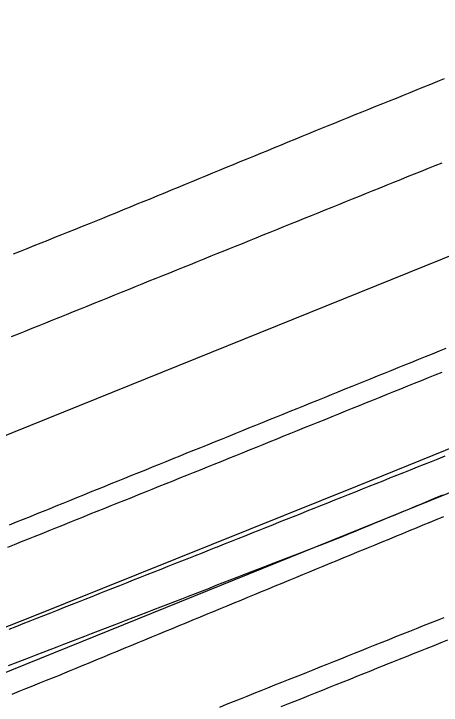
# Model space of a CAD drawing. Extents: x 1901471 to 1963503, y 756461 to 799997.
# Drawn here: x 1931290 to 1931347.6, y 773759.3 to 773852.4 of the extents above; entities that cross this region are included whole.
import ezdxf

# ---------------------------------------------------------------- set-up
doc = ezdxf.new("R2010")
doc.units = 0
for name, color, linetype in [('RD_EX_DR_ErosCtrl', 7, 'Continuous'), ('RD_EX_Fence_Other', 7, 'Continuous'), ('RD_EX_H2O', 7, 'Continuous'), ('RD_EX_Road', 7, 'Continuous'), ('RD_HC_Cl', 7, 'Continuous')]:
    doc.layers.add(name, color=color, linetype=linetype)

msp = doc.modelspace()

# ---------------------------------------------------------------- linework, layer by layer
at = {"layer": 'RD_EX_DR_ErosCtrl'}
for points in [[(1931348.04, 773792.82), (1931347.11, 773792.45), (1931346.19, 773792.08), (1931345.26, 773791.71), (1931344.33, 773791.34), (1931343.4, 773790.97), (1931342.47, 773790.6), (1931341.54, 773790.23), (1931340.61, 773789.86), (1931339.68, 773789.49), (1931338.75, 773789.12), (1931337.83, 773788.75), (1931336.9, 773788.38), (1931335.97, 773788.01), (1931335.04, 773787.64), (1931334.11, 773787.27), (1931333.18, 773786.9), (1931332.25, 773786.53), (1931331.32, 773786.16), (1931330.4, 773785.79), (1931329.47, 773785.42), (1931328.54, 773785.05), (1931327.61, 773784.68), (1931326.68, 773784.31), (1931325.75, 773783.94), (1931324.82, 773783.57), (1931323.89, 773783.2), (1931322.97, 773782.83), (1931322.97, 773782.83), (1931322.04, 773782.46), (1931321.11, 773782.09), (1931320.18, 773781.72), (1931319.25, 773781.35), (1931318.32, 773780.98), (1931317.39, 773780.61), (1931317.22, 773780.54), (1931316.29, 773780.17), (1931315.36, 773779.8), (1931314.43, 773779.44), (1931313.5, 773779.07), (1931312.57, 773778.7), (1931311.64, 773778.33), (1931310.71, 773777.97), (1931309.78, 773777.6), (1931308.85, 773777.23), (1931307.92, 773776.86), (1931306.99, 773776.5), (1931306.06, 773776.13), (1931305.13, 773775.76), (1931304.2, 773775.39), (1931303.28, 773775.03), (1931302.35, 773774.66), (1931301.42, 773774.29), (1931300.49, 773773.92), (1931299.56, 773773.55), (1931298.63, 773773.19), (1931297.7, 773772.82), (1931296.77, 773772.45), (1931295.84, 773772.08), (1931294.91, 773771.72), (1931293.98, 773771.35), (1931293.05, 773770.98), (1931292.12, 773770.61), (1931291.19, 773770.25), (1931290.26, 773769.88), (1931289.33, 773769.51)], [(1931289.76, 773760.8), (1931290.69, 773761.18), (1931291.62, 773761.55), (1931292.55, 773761.92), (1931293.47, 773762.3), (1931294.4, 773762.67), (1931295.33, 773763.05), (1931296.26, 773763.42), (1931296.55, 773763.54), (1931297.48, 773763.92), (1931298.4, 773764.3), (1931299.33, 773764.68), (1931300.25, 773765.07), (1931301.18, 773765.45), (1931302.1, 773765.83), (1931303.02, 773766.21), (1931303.95, 773766.59), (1931304.87, 773766.97), (1931305.8, 773767.35), (1931306.72, 773767.74), (1931307.65, 773768.12), (1931308.57, 773768.5), (1931309.49, 773768.88), (1931310.42, 773769.26), (1931311.34, 773769.64), (1931312.27, 773770.02), (1931313.19, 773770.41), (1931313.19, 773770.41), (1931314.12, 773770.79), (1931315.04, 773771.17), (1931315.96, 773771.55), (1931316.89, 773771.93), (1931317.81, 773772.31), (1931318.74, 773772.69), (1931319.66, 773773.08), (1931320.59, 773773.46), (1931321.51, 773773.84), (1931322.43, 773774.22), (1931323.36, 773774.6), (1931324.28, 773774.98), (1931325.21, 773775.36), (1931326.13, 773775.75), (1931327.06, 773776.13), (1931327.98, 773776.51), (1931328.9, 773776.89), (1931329.83, 773777.27), (1931330.75, 773777.65), (1931331.68, 773778.04), (1931332.6, 773778.42), (1931333.53, 773778.8), (1931334.45, 773779.18), (1931335.37, 773779.56), (1931336.3, 773779.94), (1931337.22, 773780.32), (1931337.75, 773780.54), (1931338.68, 773780.92), (1931339.6, 773781.3), (1931340.53, 773781.68), (1931341.45, 773782.06), (1931342.38, 773782.44), (1931343.3, 773782.82), (1931344.23, 773783.2), (1931345.15, 773783.58), (1931346.08, 773783.96), (1931347, 773784.34), (1931347.93, 773784.72)]]:
    msp.add_lwpolyline(points, dxfattribs=at)
at = {"layer": 'RD_EX_Fence_Other'}
msp.add_lwpolyline([(1931175.52, 773720.67), (1931160.97, 773716.6), (1931133.89, 773707.87), (1931200.95, 773735.19), (1931231.05, 773747.15), (1931247.24, 773753.46), (1931292.15, 773771.12), (1931336.3, 773788.85), (1931380.38, 773806.71), (1931409.68, 773818.55), (1931453.57, 773836.4), (1931499.45, 773854.51), (1931542.82, 773871.88), (1931587.66, 773890.33), (1931629.41, 773907.01), (1931659.56, 773919.03), (1931702.88, 773936.43)], dxfattribs=at)
at = {"layer": 'RD_EX_H2O'}
msp.add_lwpolyline([(1931289.28, 773764.64), (1931290.21, 773765), (1931291.14, 773765.36), (1931292.08, 773765.72), (1931293.01, 773766.08), (1931293.94, 773766.44), (1931294.88, 773766.8), (1931295.81, 773767.16), (1931296.74, 773767.52), (1931297.67, 773767.88), (1931298.61, 773768.24), (1931299.54, 773768.6), (1931300.47, 773768.96), (1931301.4, 773769.33), (1931302.34, 773769.69), (1931303.27, 773770.05), (1931304.2, 773770.41), (1931305.13, 773770.77), (1931306.07, 773771.13), (1931307, 773771.49), (1931307.93, 773771.85), (1931308.86, 773772.21), (1931309.8, 773772.57), (1931310.73, 773772.93), (1931311.66, 773773.29), (1931312.6, 773773.65), (1931313.53, 773774.01), (1931314.46, 773774.37), (1931315.39, 773774.73), (1931316.33, 773775.09), (1931317.26, 773775.45), (1931318.19, 773775.81), (1931319.12, 773776.17), (1931320.06, 773776.53), (1931320.99, 773776.89), (1931321.92, 773777.25), (1931322.85, 773777.61), (1931323.79, 773777.97), (1931324.72, 773778.33), (1931325.65, 773778.69), (1931326.59, 773779.05), (1931327.52, 773779.41), (1931328.45, 773779.77), (1931329.38, 773780.13), (1931330.32, 773780.49), (1931331.25, 773780.85), (1931332.18, 773781.21), (1931333.11, 773781.57), (1931334.05, 773781.93), (1931334.87, 773782.28), (1931335.8, 773782.66), (1931336.72, 773783.04), (1931337.64, 773783.43), (1931338.57, 773783.81), (1931339.49, 773784.19), (1931340.42, 773784.58), (1931341.34, 773784.96), (1931342.26, 773785.34), (1931343.19, 773785.72), (1931343.19, 773785.72), (1931344.11, 773786.11), (1931345.03, 773786.49), (1931345.96, 773786.87), (1931346.88, 773787.26), (1931347.8, 773787.64)], dxfattribs=at)
at = {"layer": 'RD_EX_Road'}
for points in [[(1931289.95, 773820.08), (1931290.88, 773820.45), (1931291.8, 773820.82), (1931292.73, 773821.2), (1931293.66, 773821.57), (1931294.59, 773821.94), (1931295.52, 773822.31), (1931296.44, 773822.68), (1931297.37, 773823.06), (1931298.3, 773823.43), (1931299.23, 773823.8), (1931300.16, 773824.17), (1931301.08, 773824.54), (1931301.99, 773824.91), (1931302.92, 773825.29), (1931303.84, 773825.67), (1931304.77, 773826.05), (1931305.69, 773826.43), (1931306.62, 773826.81), (1931307.54, 773827.19), (1931308.47, 773827.56), (1931309.39, 773827.94), (1931310.32, 773828.32), (1931311.24, 773828.7), (1931312.17, 773829.08), (1931313.09, 773829.46), (1931314.02, 773829.84), (1931314.94, 773830.22), (1931315.87, 773830.6), (1931316.79, 773830.98), (1931317.71, 773831.36), (1931318.64, 773831.74), (1931319.56, 773832.12), (1931320.49, 773832.5), (1931321.41, 773832.88), (1931322.34, 773833.26), (1931323.26, 773833.64), (1931324.19, 773834.02), (1931325.11, 773834.4), (1931326.04, 773834.78), (1931326.96, 773835.16), (1931327.89, 773835.54), (1931328.81, 773835.92), (1931329.74, 773836.3), (1931330.66, 773836.68), (1931331.34, 773836.95), (1931332.26, 773837.33), (1931333.19, 773837.7), (1931334.12, 773838.08), (1931335.04, 773838.45), (1931335.97, 773838.83), (1931336.9, 773839.2), (1931337.82, 773839.57), (1931338.75, 773839.95), (1931339.68, 773840.32), (1931340.61, 773840.7), (1931341.53, 773841.07), (1931342.46, 773841.45), (1931343.39, 773841.82), (1931344.31, 773842.2), (1931345.24, 773842.57), (1931346.17, 773842.95), (1931347.09, 773843.32), (1931348.02, 773843.69)], [(1931289.68, 773808.94), (1931290.61, 773809.31), (1931291.53, 773809.69), (1931292.46, 773810.06), (1931293.39, 773810.44), (1931294.31, 773810.81), (1931295.24, 773811.18), (1931296.17, 773811.56), (1931297.09, 773811.93), (1931298.02, 773812.31), (1931298.95, 773812.68), (1931299.88, 773813.06), (1931300.8, 773813.43), (1931301.73, 773813.81), (1931302.66, 773814.18), (1931303.58, 773814.55), (1931304.51, 773814.93), (1931305.44, 773815.3), (1931306.36, 773815.68), (1931307.29, 773816.05), (1931308.22, 773816.43), (1931309.14, 773816.8), (1931310.07, 773817.17), (1931311, 773817.55), (1931311.93, 773817.92), (1931312.85, 773818.3), (1931313.78, 773818.67), (1931314.71, 773819.05), (1931315.63, 773819.42), (1931316.56, 773819.8), (1931317.49, 773820.17), (1931318.41, 773820.54), (1931318.94, 773820.76), (1931319.87, 773821.13), (1931320.79, 773821.5), (1931321.72, 773821.88), (1931322.65, 773822.25), (1931323.58, 773822.63), (1931324.5, 773823), (1931325.43, 773823.38), (1931326.36, 773823.75), (1931327.28, 773824.13), (1931328.21, 773824.5), (1931329.14, 773824.87), (1931330.07, 773825.25), (1931330.99, 773825.62), (1931331.92, 773826), (1931332.85, 773826.37), (1931333.77, 773826.75), (1931334.7, 773827.12), (1931335.63, 773827.49), (1931336.55, 773827.87), (1931337.48, 773828.24), (1931338.41, 773828.62), (1931339.34, 773828.99), (1931340.26, 773829.37), (1931341.19, 773829.74), (1931342.12, 773830.11), (1931343.04, 773830.49), (1931343.97, 773830.86), (1931344.9, 773831.24), (1931345.83, 773831.61), (1931346.75, 773831.99), (1931347.68, 773832.36)], [(1931289.42, 773783.61), (1931290.35, 773783.99), (1931291.28, 773784.36), (1931292.21, 773784.73), (1931293.13, 773785.11), (1931293.84, 773785.39), (1931294.77, 773785.77), (1931295.69, 773786.14), (1931296.62, 773786.52), (1931297.55, 773786.89), (1931298.48, 773787.27), (1931299.4, 773787.64), (1931300.33, 773788.02), (1931301.26, 773788.39), (1931302.18, 773788.77), (1931303.11, 773789.14), (1931304.04, 773789.52), (1931304.96, 773789.89), (1931305.89, 773790.27), (1931306.82, 773790.64), (1931307.75, 773791.02), (1931308.67, 773791.39), (1931309.6, 773791.77), (1931310.53, 773792.14), (1931311.45, 773792.52), (1931312.38, 773792.89), (1931313.31, 773793.27), (1931314.23, 773793.64), (1931315.16, 773794.02), (1931316.09, 773794.39), (1931317.01, 773794.77), (1931317.94, 773795.14), (1931318.87, 773795.51), (1931319.8, 773795.89), (1931320.72, 773796.26), (1931321.65, 773796.64), (1931322.58, 773797.01), (1931323.5, 773797.39), (1931324.43, 773797.76), (1931325.36, 773798.14), (1931326.28, 773798.51), (1931327.21, 773798.89), (1931328.14, 773799.26), (1931329.07, 773799.64), (1931329.99, 773800.01), (1931330.92, 773800.39), (1931331.85, 773800.76), (1931332.77, 773801.14), (1931333.7, 773801.51), (1931334.63, 773801.89), (1931335.55, 773802.26), (1931336.48, 773802.64), (1931337.12, 773802.89), (1931338.04, 773803.27), (1931338.97, 773803.64), (1931339.9, 773804.02), (1931340.83, 773804.39), (1931341.75, 773804.76), (1931342.68, 773805.14), (1931343.61, 773805.51), (1931344.53, 773805.89), (1931345.46, 773806.26), (1931346.39, 773806.63), (1931347.32, 773807.01), (1931348.24, 773807.38)], [(1931289.16, 773780.58), (1931290.09, 773780.95), (1931291.02, 773781.33), (1931291.95, 773781.7), (1931292.87, 773782.07), (1931293.8, 773782.45), (1931294.73, 773782.82), (1931295.66, 773783.19), (1931296.58, 773783.56), (1931297.51, 773783.94), (1931298.44, 773784.31), (1931299.37, 773784.68), (1931300.29, 773785.06), (1931301.22, 773785.43), (1931302.15, 773785.8), (1931303.08, 773786.18), (1931304.01, 773786.55), (1931304.93, 773786.92), (1931305.86, 773787.29), (1931306.79, 773787.67), (1931307.72, 773788.04), (1931308.64, 773788.41), (1931309.57, 773788.79), (1931310.5, 773789.16), (1931311.43, 773789.53), (1931312.35, 773789.91), (1931313.28, 773790.28), (1931314.21, 773790.65), (1931315.14, 773791.02), (1931316.06, 773791.4), (1931316.99, 773791.77), (1931317.92, 773792.14), (1931318.85, 773792.52), (1931318.95, 773792.56), (1931319.88, 773792.93), (1931320.8, 773793.31), (1931321.73, 773793.68), (1931322.66, 773794.06), (1931323.58, 773794.43), (1931324.51, 773794.81), (1931325.44, 773795.18), (1931326.37, 773795.56), (1931327.29, 773795.93), (1931328.22, 773796.3), (1931329.15, 773796.68), (1931330.07, 773797.05), (1931331, 773797.43), (1931331.93, 773797.8), (1931332.85, 773798.18), (1931333.78, 773798.55), (1931334.71, 773798.93), (1931335.63, 773799.3), (1931336.56, 773799.68), (1931337.49, 773800.05), (1931338.42, 773800.43), (1931339.34, 773800.8), (1931340.27, 773801.17), (1931341.2, 773801.55), (1931342.12, 773801.92), (1931343.05, 773802.3), (1931343.98, 773802.67), (1931344.9, 773803.05), (1931345.83, 773803.42), (1931346.76, 773803.8), (1931347.69, 773804.17)], [(1931317.72, 773759.06), (1931318.65, 773759.43), (1931319.58, 773759.8), (1931320.51, 773760.17), (1931321.44, 773760.54), (1931322.37, 773760.91), (1931323.29, 773761.28), (1931324.22, 773761.65), (1931325.15, 773762.03), (1931326.08, 773762.4), (1931327.01, 773762.77), (1931327.94, 773763.14), (1931328.87, 773763.51), (1931329.4, 773763.72), (1931330.33, 773764.09), (1931331.26, 773764.46), (1931332.19, 773764.83), (1931333.11, 773765.2), (1931334.04, 773765.57), (1931334.97, 773765.95), (1931335.9, 773766.32), (1931336.83, 773766.69), (1931337.76, 773767.06), (1931338.68, 773767.43), (1931339.61, 773767.8), (1931340.54, 773768.17), (1931341.47, 773768.54), (1931342.4, 773768.91), (1931343.33, 773769.28), (1931344.25, 773769.65), (1931345.18, 773770.03), (1931346.11, 773770.4), (1931347.04, 773770.77), (1931347.97, 773771.14)], [(1931326, 773759.12), (1931326.92, 773759.49), (1931327.85, 773759.86), (1931328.78, 773760.23), (1931329.71, 773760.6), (1931330.64, 773760.97), (1931331.57, 773761.35), (1931332.49, 773761.72), (1931333.42, 773762.09), (1931334.35, 773762.46), (1931335.28, 773762.83), (1931336.21, 773763.2), (1931337.13, 773763.58), (1931338.06, 773763.95), (1931338.99, 773764.32), (1931339.92, 773764.69), (1931340.11, 773764.77), (1931341.04, 773765.14), (1931341.96, 773765.51), (1931342.89, 773765.88), (1931343.82, 773766.25), (1931344.75, 773766.62), (1931345.68, 773766.99), (1931346.61, 773767.36), (1931347.54, 773767.74), (1931348.46, 773768.11)]]:
    msp.add_lwpolyline(points, dxfattribs=at)
at = {"layer": 'RD_HC_Cl'}
for p, q in [((1938541.045, 776727.625), (1929630.199, 773125.029)), ((1938552.076, 776700.344), (1929639.836, 773096.987))]:
    msp.add_line(p, q, dxfattribs=at)

doc.saveas('drawing.dxf')
